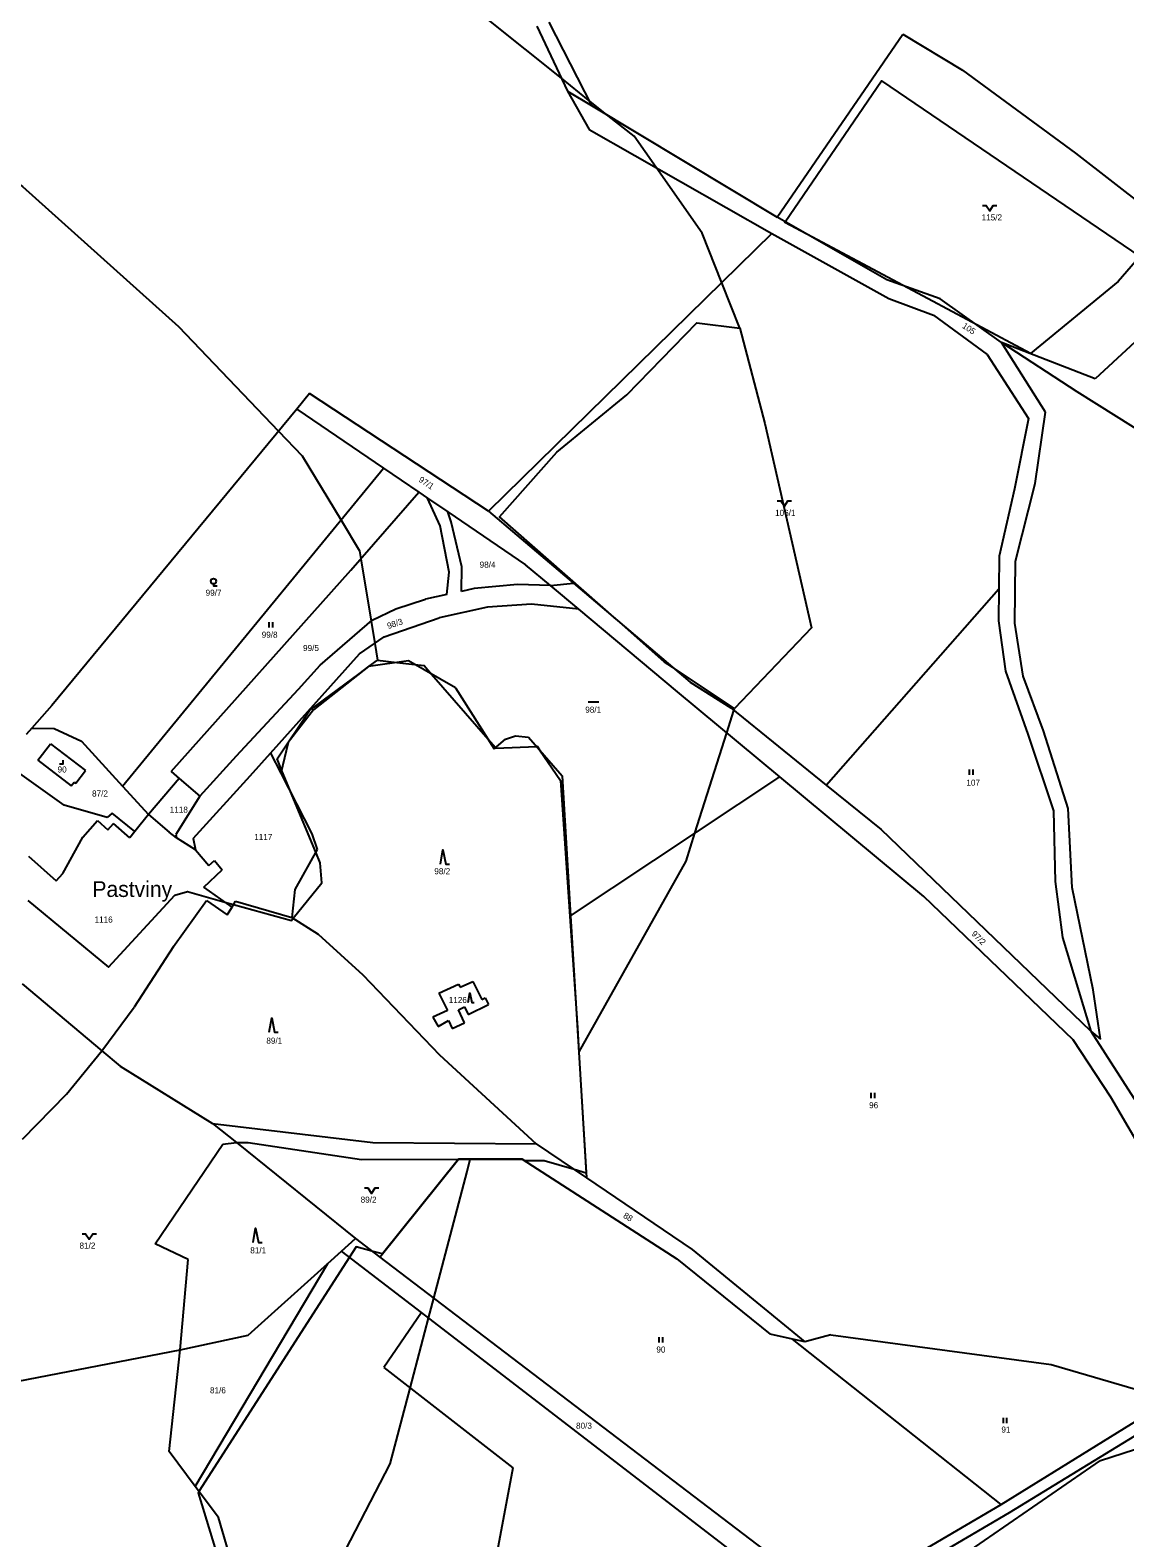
# Model space of a CAD drawing. Extents: x -547623 to -538651, y -1096714 to -1086522.
# Drawn here: x -542329.8 to -542024.7, y -1091615.6 to -1091195.4 of the extents above; entities that cross this region are included whole.
import ezdxf

# ---------------------------------------------------------------- set-up
doc = ezdxf.new("R2010")
doc.units = 0
for name, color, linetype in [('Vrstva 1', 7, 'Continuous'), ('Vrstva 25', 7, 'Continuous'), ('Vrstva 50', 7, 'Continuous'), ('Vrstva 52', 7, 'Continuous'), ('Vrstva 86', 7, 'Continuous'), ('Vrstva 92', 7, 'Continuous')]:
    doc.layers.add(name, color=color, linetype=linetype)

msp = doc.modelspace()

# ---------------------------------------------------------------- linework, layer by layer
at = {"layer": 'Vrstva 1'}
for points in [[(-542185.22, -1091193.21), (-542173.35, -1091216.45)], [(-542188.58, -1091194.28), (-542180.03, -1091212.43)], [(-542121.62, -1091247.57), (-542086.55, -1091196.55)], [(-542086.55, -1091196.55), (-542069.9, -1091206.54)], [(-542069.9, -1091206.54), (-542038.47, -1091229.71)], [(-542180.03, -1091212.43), (-542173.35, -1091216.45)], [(-542180.03, -1091212.43), (-542173.96, -1091223.12)], [(-542173.35, -1091216.45), (-542121.62, -1091247.57)], [(-542173.96, -1091223.12), (-542123.07, -1091252.13)], [(-542038.47, -1091229.71), (-541998.51, -1091260.74)], [(-542091.06, -1091264.96), (-542121.62, -1091247.57)], [(-542123.07, -1091252.13), (-542202.06, -1091329.45)], [(-542123.07, -1091252.13), (-542090.45, -1091270.16)], [(-541998.51, -1091260.74), (-542032.9, -1091292.63)], [(-542076.18, -1091270.3), (-542091.06, -1091264.96)], [(-542090.45, -1091270.16), (-542077.97, -1091274.81)], [(-542059.01, -1091282.43), (-542076.18, -1091270.3)], [(-542077.97, -1091274.81), (-542063.08, -1091285.85)], [(-542063.08, -1091285.85), (-542051.51, -1091303.67)], [(-542032.9, -1091292.63), (-542059.01, -1091282.43)], [(-542046.76, -1091301.92), (-542059.01, -1091282.43)], [(-542037.97, -1091296.17), (-542059.01, -1091282.43)], [(-542251.96, -1091296.69), (-542255.53, -1091301.01)], [(-542202.06, -1091329.45), (-542251.96, -1091296.69)], [(-542016.75, -1091309.52), (-542037.97, -1091296.17)], [(-542255.53, -1091301.01), (-542323.75, -1091383.66)], [(-542255.53, -1091301.01), (-542231.29, -1091317.5)], [(-542049.67, -1091321.71), (-542046.76, -1091301.92)], [(-542051.51, -1091303.67), (-542055.4, -1091323.2)], [(-542304.11, -1091406.11), (-542231.29, -1091317.5)], [(-542231.29, -1091317.5), (-542221.52, -1091324.15)], [(-542055.4, -1091323.2), (-542059.74, -1091342.02)], [(-542055.13, -1091343.38), (-542049.67, -1091321.71)], [(-542240.4, -1091345.9), (-542221.52, -1091324.15)], [(-542221.52, -1091324.15), (-542219.08, -1091325.81)], [(-542219.08, -1091325.81), (-542213.43, -1091329.66)], [(-542215.58, -1091333.54), (-542219.08, -1091325.81)], [(-542213.43, -1091329.66), (-542191.73, -1091344.43)], [(-542212.44, -1091332.43), (-542213.43, -1091329.66)], [(-542202.06, -1091329.45), (-542178.41, -1091349.51)], [(-542213, -1091346.51), (-542215.58, -1091333.54)], [(-542209.47, -1091344.94), (-542212.44, -1091332.43)], [(-542209.63, -1091351.83), (-542209.47, -1091344.94)], [(-542184.79, -1091350.15), (-542191.73, -1091344.43)], [(-542059.74, -1091342.02), (-542059.84, -1091351.15)], [(-542055.32, -1091360.67), (-542055.13, -1091343.38)], [(-542290.57, -1091402.03), (-542240.4, -1091345.9)], [(-542213.69, -1091352.71), (-542213, -1091346.51)], [(-542213.69, -1091352.71), (-542219.62, -1091353.99)], [(-542206.03, -1091351.05), (-542209.63, -1091351.83)], [(-542194.01, -1091349.86), (-542206.03, -1091351.05)], [(-542184.79, -1091350.15), (-542194.01, -1091349.86)], [(-542184.79, -1091350.15), (-542178.41, -1091349.51)], [(-542176.85, -1091356.79), (-542184.79, -1091350.15)], [(-542178.41, -1091349.51), (-542145.85, -1091377.14)], [(-542107.93, -1091405.8), (-542059.84, -1091351.15)], [(-542059.84, -1091351.15), (-542059.93, -1091360.04)], [(-542234.53, -1091359.85), (-542227.94, -1091356.71)], [(-542227.94, -1091356.71), (-542219.62, -1091353.99)], [(-542202.31, -1091356.22), (-542215.83, -1091359.23)], [(-542190.05, -1091355.35), (-542202.31, -1091356.22)], [(-542176.85, -1091356.79), (-542190.05, -1091355.35)], [(-542149.35, -1091379.8), (-542176.85, -1091356.79)], [(-542248.95, -1091372.34), (-542234.53, -1091359.85)], [(-542231.16, -1091364.53), (-542215.83, -1091359.23)], [(-542059.93, -1091360.04), (-542057.96, -1091374.01)], [(-542053.05, -1091375.49), (-542055.32, -1091360.67)], [(-542238.05, -1091369.26), (-542231.16, -1091364.53)], [(-542262.8, -1091396.91), (-542238.05, -1091369.26)], [(-542255.02, -1091379.06), (-542248.95, -1091372.34)], [(-542235.55, -1091372.73), (-542250.83, -1091384.87)], [(-542224.39, -1091371.18), (-542235.55, -1091372.73)], [(-542211.22, -1091378.72), (-542224.39, -1091371.18)], [(-542057.96, -1091374.01), (-542051.68, -1091391.63)], [(-542145.85, -1091377.14), (-542134.47, -1091384.3)], [(-542047.36, -1091390.64), (-542053.05, -1091375.49)], [(-542272.44, -1091397.76), (-542255.02, -1091379.06)], [(-542211.22, -1091378.72), (-542200.48, -1091395.66)], [(-542120.84, -1091403.49), (-542149.35, -1091379.8)], [(-542323.75, -1091383.66), (-542329.36, -1091389.91)], [(-542250.83, -1091384.87), (-542257.92, -1091393.91)], [(-542134.47, -1091384.3), (-542107.93, -1091405.8)], [(-542329.36, -1091389.91), (-542330.95, -1091391.68)], [(-542329.36, -1091389.91), (-542323.11, -1091390.03)], [(-542323.11, -1091390.03), (-542315.56, -1091393.58)], [(-542040.44, -1091412.33), (-542047.36, -1091390.64)], [(-542327.7, -1091398.83), (-542324.17, -1091394.26)], [(-542324.17, -1091394.26), (-542314.37, -1091401.69)], [(-542315.56, -1091393.58), (-542304.11, -1091406.11)], [(-542257.92, -1091393.91), (-542259.95, -1091402.49)], [(-542200.48, -1091395.66), (-542197.29, -1091393.03)], [(-542197.29, -1091393.03), (-542194.57, -1091392.03)], [(-542194.57, -1091392.03), (-542190.87, -1091392.48)], [(-542190.87, -1091392.48), (-542181.56, -1091403.18)], [(-542051.68, -1091391.63), (-542044.56, -1091412.95)], [(-542327.7, -1091398.83), (-542318.36, -1091406.04)], [(-542272.44, -1091397.76), (-542282.52, -1091408.93)], [(-542268.48, -1091403.25), (-542262.8, -1091396.91)], [(-542262.8, -1091396.91), (-542259.95, -1091402.49)], [(-542320.37, -1091411.4), (-542334.05, -1091401.63)], [(-542317.09, -1091405.28), (-542314.37, -1091401.69)], [(-542290.57, -1091402.03), (-542288.29, -1091403.99)], [(-542284.4, -1091420.69), (-542268.48, -1091403.25)], [(-542259.95, -1091402.49), (-542251.31, -1091419.41)], [(-542181.56, -1091403.18), (-542179.18, -1091442.23)], [(-542179.18, -1091442.23), (-542120.84, -1091403.49)], [(-542080.67, -1091436.88), (-542120.84, -1091403.49)], [(-542318.36, -1091406.04), (-542317.53, -1091404.95)], [(-542317.53, -1091404.95), (-542317.09, -1091405.28)], [(-542304.11, -1091406.11), (-542296.88, -1091414.02)], [(-542288.29, -1091403.99), (-542296.88, -1091414.02)], [(-542288.29, -1091403.99), (-542282.52, -1091408.93)], [(-542107.93, -1091405.8), (-542092.6, -1091418.22)], [(-542308.35, -1091414.82), (-542320.37, -1091411.4)], [(-542282.52, -1091408.93), (-542289.2, -1091419.55)], [(-542315.16, -1091420.3), (-542311.07, -1091415.68)], [(-542311.07, -1091415.68), (-542308.19, -1091418.23)], [(-542306.99, -1091413.64), (-542308.35, -1091414.82)], [(-542300.61, -1091418.71), (-542306.99, -1091413.64)], [(-542296.88, -1091414.02), (-542300.61, -1091418.71)], [(-542296.88, -1091414.02), (-542291.11, -1091418.96)], [(-542044.56, -1091412.95), (-542044.05, -1091432.7)], [(-542039.34, -1091434.3), (-542040.44, -1091412.33)], [(-542320.71, -1091430.41), (-542315.16, -1091420.3)], [(-542308.19, -1091418.23), (-542306.63, -1091416.47)], [(-542302.06, -1091420.53), (-542306.63, -1091416.47)], [(-542300.61, -1091418.71), (-542302.06, -1091420.53)], [(-542289.06, -1091420.47), (-542291.11, -1091418.96)], [(-542289.2, -1091419.55), (-542289.06, -1091420.47)], [(-542283.73, -1091423.89), (-542289.06, -1091420.47)], [(-542251.31, -1091419.41), (-542249.82, -1091423.77)], [(-542034.15, -1091474.41), (-542092.6, -1091418.22)], [(-542284.4, -1091420.69), (-542283.73, -1091423.89)], [(-542283.73, -1091423.89), (-542280.06, -1091428.24)], [(-542249.82, -1091423.77), (-542256.07, -1091434.94)], [(-542330.32, -1091425.59), (-542322.55, -1091432.48)], [(-542280.06, -1091428.24), (-542278.42, -1091426.85)], [(-542278.42, -1091426.85), (-542276.28, -1091429.38)], [(-542322.55, -1091432.48), (-542320.71, -1091430.41)], [(-542281.41, -1091434.24), (-542276.28, -1091429.38)], [(-542044.05, -1091432.7), (-542042.05, -1091448.3)], [(-542273.56, -1091439.78), (-542281.41, -1091434.24)], [(-542256.07, -1091434.94), (-542256.86, -1091442.66)], [(-542039.12, -1091476.77), (-542080.67, -1091436.88)], [(-542033.48, -1091462.85), (-542039.34, -1091434.3)], [(-542289.89, -1091450.79), (-542280.65, -1091437.92)], [(-542280.65, -1091437.92), (-542274.96, -1091442)], [(-542274.96, -1091442), (-542273.56, -1091439.78)], [(-542273.56, -1091439.78), (-542272.56, -1091438.19)], [(-542272.56, -1091438.19), (-542256.86, -1091442.66)], [(-542256.86, -1091442.66), (-542249.52, -1091447.3)], [(-542179.18, -1091442.23), (-542174.73, -1091515.26)], [(-542249.52, -1091447.3), (-542237.07, -1091458.67)], [(-542042.05, -1091448.3), (-542034.15, -1091474.41)], [(-542289.89, -1091450.79), (-542300.86, -1091467.71)], [(-542332.08, -1091461.23), (-542309.83, -1091479.9)], [(-542237.07, -1091458.67), (-542215.76, -1091480.98)], [(-542215.94, -1091463.76), (-542210.46, -1091461.3)], [(-542210.46, -1091461.3), (-542209.93, -1091462.14)], [(-542209.93, -1091462.14), (-542206.4, -1091460.58)], [(-542206.4, -1091460.58), (-542203.89, -1091465.53)], [(-542215.94, -1091463.76), (-542213.52, -1091468.61)], [(-542203.89, -1091465.53), (-542202.99, -1091465.09)], [(-542202.99, -1091465.09), (-542202.06, -1091466.97)], [(-542031.5, -1091476.58), (-542033.48, -1091462.85)], [(-542309.83, -1091479.9), (-542300.86, -1091467.71)], [(-542213.52, -1091468.61), (-542217.58, -1091470.45)], [(-542217.58, -1091470.45), (-542216.05, -1091473.08)], [(-542210.47, -1091468.47), (-542208.77, -1091467.62)], [(-542208.78, -1091472.04), (-542210.47, -1091468.47)], [(-542208.77, -1091467.62), (-542207.7, -1091469.77)], [(-542207.7, -1091469.77), (-542202.06, -1091466.97)], [(-542216.05, -1091473.08), (-542213.18, -1091471.41)], [(-542213.18, -1091471.41), (-542212.16, -1091473.68)], [(-542212.16, -1091473.68), (-542208.78, -1091472.04)], [(-542034.15, -1091474.41), (-542012.51, -1091508.11)], [(-542034.15, -1091474.41), (-542031.5, -1091476.58)], [(-542028.56, -1091492.73), (-542039.12, -1091476.77)], [(-542319.71, -1091491.97), (-542309.83, -1091479.9)], [(-542309.83, -1091479.9), (-542304.79, -1091484.13)], [(-542215.76, -1091480.98), (-542188.73, -1091505.77)], [(-542304.79, -1091484.13), (-542278.99, -1091500.07)], [(-542331.93, -1091504.44), (-542319.71, -1091491.97)], [(-542018.28, -1091510.38), (-542028.56, -1091492.73)], [(-542278.99, -1091500.07), (-542234.34, -1091505.44)], [(-542278.99, -1091500.07), (-542272.35, -1091505.42)], [(-542294.98, -1091533.61), (-542276.15, -1091505.86)], [(-542276.15, -1091505.86), (-542272.35, -1091505.42)], [(-542272.35, -1091505.42), (-542269.03, -1091505.41)], [(-542272.35, -1091505.42), (-542239.12, -1091532.18)], [(-542269.03, -1091505.41), (-542237.44, -1091510.18)], [(-542234.34, -1091505.44), (-542188.73, -1091505.77)], [(-542188.73, -1091505.77), (-542174.73, -1091515.26)], [(-542237.44, -1091510.18), (-542210.4, -1091510.09)], [(-542232.34, -1091537.35), (-542210.4, -1091510.09)], [(-542210.4, -1091510.09), (-542192.71, -1091510.03)], [(-542192.71, -1091510.03), (-542149.52, -1091537.83)], [(-542174.73, -1091515.26), (-542145.28, -1091535.23)], [(-542285.77, -1091537.99), (-542294.98, -1091533.61)], [(-542243.02, -1091535.7), (-542239.12, -1091532.18)], [(-542239.12, -1091532.18), (-542232.34, -1091537.35)], [(-542288.06, -1091563.16), (-542285.77, -1091537.99)], [(-542246.87, -1091539.17), (-542243.02, -1091535.7)], [(-542220.74, -1091552.82), (-542243.02, -1091535.7)], [(-542232.34, -1091537.35), (-542105.9, -1091633.69)], [(-542149.52, -1091537.83), (-542123.5, -1091558.8)], [(-542145.28, -1091535.23), (-542113.87, -1091560.98)], [(-542283.83, -1091601.25), (-542246.87, -1091539.17)], [(-542269.02, -1091559.13), (-542246.87, -1091539.17)], [(-542220.74, -1091552.82), (-542231.27, -1091568.15)], [(-542111.2, -1091637), (-542220.74, -1091552.82)], [(-542288.06, -1091563.16), (-542269.02, -1091559.13)], [(-542117.36, -1091560.19), (-542123.5, -1091558.8)], [(-542106.64, -1091558.99), (-542113.87, -1091560.98)], [(-542106.64, -1091558.99), (-542045.25, -1091567.29)], [(-542347.64, -1091574.68), (-542288.06, -1091563.16)], [(-542291.04, -1091591.54), (-542288.06, -1091563.16)], [(-542113.87, -1091560.98), (-542117.36, -1091560.19)], [(-542059.17, -1091606.26), (-542117.36, -1091560.19)], [(-542045.25, -1091567.29), (-542011.87, -1091577.05)], [(-542231.27, -1091568.15), (-542195.28, -1091596.05)], [(-542059.17, -1091606.26), (-542011.87, -1091577.05)], [(-542056.84, -1091608.54), (-542019, -1091585.35)], [(-542283.83, -1091601.25), (-542291.04, -1091591.54)], [(-542195.28, -1091596.05), (-542200.48, -1091623.86)], [(-542277.36, -1091609.95), (-542283.83, -1091601.25)], [(-542105.9, -1091633.69), (-542059.17, -1091606.26)], [(-542103.64, -1091635.97), (-542056.84, -1091608.54)], [(-542270.17, -1091634.31), (-542277.36, -1091609.95)]]:
    msp.add_lwpolyline(points, dxfattribs=at)
at = {"layer": 'Vrstva 25'}
for p, q in [((-542263.21, -1091361.91), (-542263.21, -1091360.41)), ((-542262.21, -1091361.91), (-542262.21, -1091360.41)), ((-542174.31, -1091382.62), (-542171.31, -1091382.62)), ((-542067.94, -1091402.94), (-542067.94, -1091401.44)), ((-542066.94, -1091402.94), (-542066.94, -1091401.44)), ((-542095.35, -1091493.04), (-542095.35, -1091491.54)), ((-542094.35, -1091493.04), (-542094.35, -1091491.54)), ((-542154.46, -1091561.17), (-542154.46, -1091559.67)), ((-542153.46, -1091561.17), (-542153.46, -1091559.67)), ((-542058.53, -1091583.62), (-542058.53, -1091582.12)), ((-542057.53, -1091583.62), (-542057.53, -1091582.12))]:
    msp.add_line(p, q, dxfattribs=at)
for points in [[(-542064.35, -1091244.24), (-542063.35, -1091244.24), (-542062.35, -1091245.74), (-542061.35, -1091244.24), (-542060.35, -1091244.24)], [(-542121.58, -1091326.56), (-542120.58, -1091326.56), (-542119.58, -1091328.06), (-542118.58, -1091326.56), (-542117.58, -1091326.56)], [(-542278.72, -1091349.74), (-542278.72, -1091350.24), (-542277.72, -1091350.24)], [(-542321.64, -1091399.9), (-542320.64, -1091399.9), (-542320.64, -1091398.9)], [(-542215.47, -1091427.83), (-542214.77, -1091423.83), (-542213.97, -1091427.83), (-542212.97, -1091427.83)], [(-542207.74, -1091466.39), (-542207.27, -1091463.71), (-542206.73, -1091466.39), (-542206.06, -1091466.39)], [(-542263.19, -1091474.64), (-542262.49, -1091470.64), (-542261.69, -1091474.64), (-542260.69, -1091474.64)], [(-542236.66, -1091518.08), (-542235.66, -1091518.08), (-542234.66, -1091519.58), (-542233.66, -1091518.08), (-542232.66, -1091518.08)], [(-542267.68, -1091533.28), (-542266.98, -1091529.28), (-542266.18, -1091533.28), (-542265.18, -1091533.28)], [(-542315.37, -1091530.86), (-542314.37, -1091530.86), (-542313.37, -1091532.36), (-542312.37, -1091530.86), (-542311.37, -1091530.86)]]:
    msp.add_lwpolyline(points, dxfattribs=at)
msp.add_circle((-542278.72, -1091348.99), 0.75, dxfattribs=at)
at = {"layer": 'Vrstva 52'}
for points in [[(-542749, -1091025), (-542755, -1091037), (-542752.5, -1091063.5), (-542742.5, -1091081.5), (-542724.5, -1091096), (-542705, -1091105.5), (-542677.5, -1091114.5), (-542612.5, -1091127.5), (-542540.5, -1091135.5), (-542500, -1091135.5), (-542499.5, -1091135.5), (-542470.5, -1091150), (-542375, -1091210), (-542332, -1091239), (-542288.5, -1091278), (-542260.58, -1091307.13), (-542254, -1091314), (-542243.16, -1091331.95), (-542238, -1091340.5), (-542237.64, -1091342.72), (-542234.79, -1091360.08), (-542233.77, -1091366.32), (-542233, -1091371)], [(-542132, -1091278.5), (-542137.03, -1091265.8), (-542142.5, -1091252), (-542155.36, -1091233.72), (-542161.5, -1091225), (-542168.66, -1091219.27), (-542174.15, -1091214.88), (-542181.73, -1091208.81), (-542254, -1091151), (-542266, -1091141)], [(-542065.91, -1091277.55), (-542086.43, -1091266.62), (-542113.32, -1091252.29), (-542119.5, -1091249), (-542119.39, -1091248.84), (-542092.5, -1091209.5), (-542020.5, -1091258.5), (-542026.5, -1091265.5)], [(-542026.5, -1091265.5), (-542051, -1091285.5), (-542065.91, -1091277.55)], [(-542133.5, -1091384.5), (-542150.65, -1091373.07), (-542153, -1091371.5), (-542166.42, -1091359.68), (-542199, -1091331), (-542183, -1091313), (-542163.5, -1091297), (-542144, -1091277), (-542132, -1091278.5)], [(-542132, -1091278.5), (-542125, -1091305), (-542112, -1091362)], [(-542112, -1091362), (-542133.5, -1091384.5)], [(-542330.5, -1091438), (-542308, -1091456.5), (-542289.5, -1091436.5), (-542286, -1091435.5), (-542275.53, -1091438.39), (-542273.11, -1091439.06), (-542257, -1091443.5), (-542256.5, -1091442.89), (-542248.5, -1091433), (-542249, -1091427.5), (-542250.24, -1091424.51), (-542256.78, -1091408.7), (-542259.73, -1091401.57), (-542261, -1091398.5), (-542252, -1091385), (-542238.13, -1091374.78), (-542235.3, -1091372.7), (-542233, -1091371)], [(-542233, -1091371), (-542227.59, -1091371.62), (-542222.61, -1091372.2), (-542220, -1091372.5), (-542217.93, -1091374.88), (-542202.15, -1091393.03), (-542200.12, -1091395.36), (-542200, -1091395.5), (-542188.67, -1091395.01), (-542188.5, -1091395), (-542187.85, -1091395.95), (-542182, -1091404.5), (-542177.28, -1091473.42), (-542176.86, -1091480.26)], [(-542176.86, -1091480.26), (-542176.82, -1091480.17), (-542147, -1091427), (-542144.53, -1091419.22), (-542135.63, -1091391.2), (-542133.65, -1091384.97), (-542133.5, -1091384.5)], [(-542176.86, -1091480.26), (-542174.81, -1091513.91), (-542178.17, -1091512.93), (-542186.5, -1091510.5), (-542191.98, -1091510.5), (-542192.71, -1091510.03), (-542207.17, -1091510.08)], [(-542207.17, -1091510.08), (-542210.4, -1091510.09), (-542231.6, -1091536.43), (-542234.56, -1091535.66), (-542239, -1091534.5), (-542240.84, -1091537.37), (-542282.78, -1091602.66), (-542283, -1091603), (-542272, -1091639)], [(-542208, -1091513.5), (-542207.17, -1091510.08)], [(-542097.63, -1091641.85), (-542104, -1091640), (-542108.17, -1091638.89), (-542112.41, -1091637.76), (-542134, -1091632), (-542151, -1091631), (-542178.5, -1091634.5), (-542183.11, -1091636.01), (-542227.5, -1091650.5), (-542234, -1091662.5), (-542231, -1091679), (-542228.5, -1091703), (-542233, -1091712), (-542239, -1091718), (-542248, -1091719), (-542262.5, -1091712), (-542270.5, -1091694), (-542268, -1091669.5), (-542229.5, -1091595), (-542223.92, -1091573.85), (-542218.77, -1091554.33), (-542217.31, -1091548.8), (-542208, -1091513.5)], [(-542097.63, -1091641.85), (-542100.9, -1091638.64), (-542088, -1091633), (-542031.5, -1091594), (-542022, -1091591), (-541994.5, -1091678)]]:
    msp.add_lwpolyline(points, dxfattribs=at)

# ---------------------------------------------------------------- texts
at = {"layer": 'Vrstva 50'}
msp.add_text('Pastviny', height=4.4, dxfattribs=at).set_placement((-542312.49, -1091436.98))
at = {"layer": 'Vrstva 86'}
for s, p in [('115/2', (-542064.59, -1091248.44)), ('106/1', (-542122.17, -1091330.79)), ('98/4', (-542204.53, -1091345.22)), ('99/7', (-542280.92, -1091353.04)), ('99/8', (-542265.29, -1091364.74)), ('99/5', (-542253.76, -1091368.45)), ('98/1', (-542175.09, -1091385.63)), ('87/2', (-542312.58, -1091409)), ('107', (-542068.84, -1091405.98)), ('1118', (-542290.93, -1091413.5)), ('1117', (-542267.37, -1091421.1)), ('98/2', (-542217.16, -1091430.66)), ('1116', (-542311.88, -1091444.12)), ('1126', (-542213.15, -1091466.54)), ('89/1', (-542263.99, -1091477.87)), ('96', (-542095.96, -1091495.85)), ('89/2', (-542237.7, -1091522.18)), ('81/2', (-542316.08, -1091534.99)), ('81/1', (-542268.48, -1091536.31)), ('90', (-542155.26, -1091563.96)), ('81/6', (-542279.7, -1091575.31)), ('80/3', (-542177.66, -1091585.17)), ('91', (-542059.08, -1091586.26))]:
    msp.add_text(s, height=1.7, dxfattribs=at).set_placement(p)
for s, rotation, p in [('105', 326.9254, (-542070.17, -1091278.25)), ('97/1', 326.5843, (-542221.7, -1091321.09)), ('98/3', 18.435, (-542229.99, -1091362.32)), ('97/2', 315.1988, (-542067.58, -1091447.42)), ('88', 328.6713, (-542164.68, -1091526.22))]:
    msp.add_text(s, height=1.7, rotation=rotation, dxfattribs=at).set_placement(p)
at = {"layer": 'Vrstva 92'}
msp.add_text('90', height=1.7, dxfattribs=at).set_placement((-542322.19, -1091402.3))

doc.saveas('drawing.dxf')
